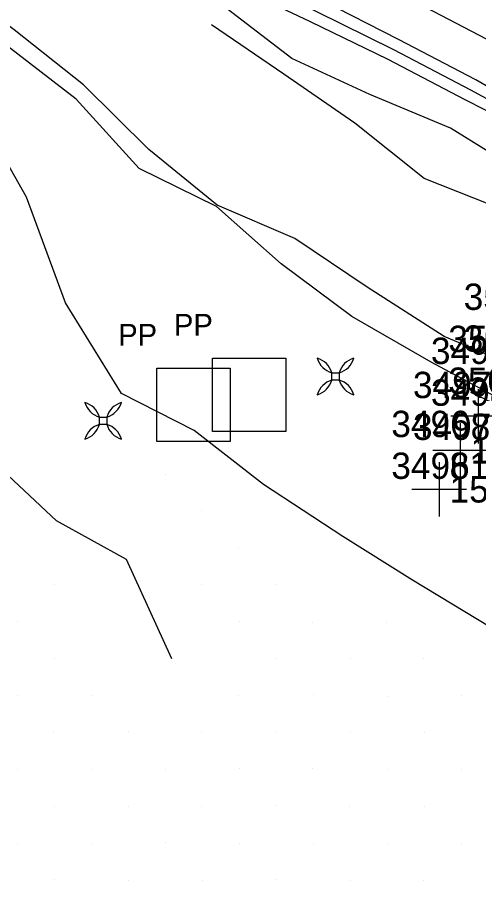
# Model space of a CAD drawing. Extents: x 1602514 to 1609837, y 863887 to 871157.
# Drawn here: x 1607079.4 to 1607211.8, y 865658.9 to 865906.7 of the extents above; entities that cross this region are included whole.
import ezdxf

# ---------------------------------------------------------------- set-up
doc = ezdxf.new("R2010")
doc.units = 0
for name, color, linetype in [('Photo-Anchor', 7, 'Continuous'), ('Survey-Flow line', 7, 'Continuous'), ('Survey-Point', 7, 'Continuous'), ('Survey-Ridge Lines', 7, 'Continuous'), ('Survey-Shoulders', 7, 'Continuous'), ('Survey-Spot dirt', 7, 'Continuous'), ('Survey-Text-Elevation', 7, 'Continuous'), ('Survey-Text-Feature', 7, 'Continuous'), ('Survey-Text-Name and Number', 7, 'Continuous'), ('Utility-Pole', 7, 'Continuous')]:
    doc.layers.add(name, color=color, linetype=linetype)

msp = doc.modelspace()

# ---------------------------------------------------------------- linework, layer by layer
at = {"layer": 'Photo-Anchor'}
for points in [[(1607169.64, 865804.66), (1607171.74, 865804.66), (1607171.74, 865802.56), (1607169.64, 865802.56)], [(1607169.64, 865804.66), (1607171.74, 865804.66), (1607171.74, 865802.56), (1607169.64, 865802.56)], [(1607102.96, 865791.94), (1607105.06, 865791.94), (1607105.06, 865789.84), (1607102.96, 865789.84)], [(1607102.96, 865791.94), (1607105.06, 865791.94), (1607105.06, 865789.84), (1607102.96, 865789.84)]]:
    msp.add_lwpolyline(points, close=True, dxfattribs=at)
for centre, radius, start, end in [((1607163.64, 865802.85), 6.27, 16.7236, 73.2821), ((1607171.46, 865810.67), 6.29, 196.8106, 253.1951), ((1607163.64, 865802.85), 6.27, 16.7236, 73.2821), ((1607171.46, 865810.67), 6.29, 196.8106, 253.1951), ((1607177.75, 865802.85), 6.27, 106.7179, 163.2764), ((1607169.93, 865810.67), 6.29, 286.8049, 343.1894), ((1607177.75, 865802.85), 6.27, 106.7179, 163.2764), ((1607169.93, 865810.67), 6.29, 286.8049, 343.1894), ((1607163.64, 865804.36), 6.27, 286.7179, 343.2764), ((1607171.46, 865796.54), 6.29, 106.8049, 163.1894), ((1607163.64, 865804.36), 6.27, 286.7179, 343.2764), ((1607171.46, 865796.54), 6.29, 106.8049, 163.1894), ((1607177.75, 865804.36), 6.27, 196.7236, 253.2821), ((1607169.93, 865796.54), 6.29, 16.8106, 73.1951), ((1607177.75, 865804.36), 6.27, 196.7236, 253.2821), ((1607169.93, 865796.54), 6.29, 16.8106, 73.1951), ((1607096.96, 865790.13), 6.27, 16.7236, 73.2821), ((1607104.78, 865797.95), 6.29, 196.8106, 253.1951), ((1607096.96, 865790.13), 6.27, 16.7236, 73.2821), ((1607104.78, 865797.95), 6.29, 196.8106, 253.1951), ((1607111.06, 865790.13), 6.27, 106.7179, 163.2764), ((1607103.24, 865797.95), 6.29, 286.8049, 343.1894), ((1607111.06, 865790.13), 6.27, 106.7179, 163.2764), ((1607103.24, 865797.95), 6.29, 286.8049, 343.1894), ((1607096.96, 865791.64), 6.27, 286.7179, 343.2764), ((1607104.78, 865783.82), 6.29, 106.8049, 163.1894), ((1607096.96, 865791.64), 6.27, 286.7179, 343.2764), ((1607104.78, 865783.82), 6.29, 106.8049, 163.1894), ((1607111.06, 865791.64), 6.27, 196.7236, 253.2821), ((1607103.24, 865783.82), 6.29, 16.8106, 73.1951), ((1607111.06, 865791.64), 6.27, 196.7236, 253.2821), ((1607103.24, 865783.82), 6.29, 16.8106, 73.1951)]:
    msp.add_arc(centre, radius, start, end, dxfattribs=at)
at = {"layer": 'Survey-Flow line'}
msp.add_lwpolyline([(1606962.98, 866007.56), (1606986.55, 865998.32), (1607008.94, 865987.57), (1607031.14, 865975.75), (1607053.68, 865964.94), (1607075.94, 865953.75), (1607098.17, 865942.2), (1607120.62, 865931.25), (1607142.81, 865919.74), (1607165.08, 865908.48), (1607187.3, 865897.44), (1607209.44, 865885.87), (1607231.59, 865873.85), (1607253.56, 865862.26), (1607285.09, 865846.9)], dxfattribs=at)
msp.add_lwpolyline([(1606962.98, 866007.56), (1606986.55, 865998.32), (1607008.94, 865987.57), (1607031.14, 865975.75), (1607053.68, 865964.94), (1607075.94, 865953.75), (1607098.17, 865942.2), (1607120.62, 865931.25), (1607142.81, 865919.74), (1607165.08, 865908.48), (1607187.3, 865897.44), (1607209.44, 865885.87), (1607231.59, 865873.85), (1607253.56, 865862.26), (1607285.09, 865846.9)], dxfattribs=at)
at = {"layer": 'Survey-Point'}
msp.add_line((1607223.67, 865792.26), (1607209.56, 865798.97), dxfattribs=at)
msp.add_line((1607223.67, 865792.26), (1607209.56, 865798.97), dxfattribs=at)
at = {"layer": 'Survey-Ridge Lines'}
for points in [[(1607286.82, 865850.22), (1607255.35, 865865.7), (1607232.76, 865876.14), (1607210.96, 865888.77), (1607188.82, 865900.34), (1607166.66, 865911.59), (1607144.64, 865923.34), (1607122.77, 865935.49), (1607100.48, 865946.75), (1607078.09, 865957.95), (1607055.79, 865969.12), (1607033.27, 865979.94), (1607010.64, 865990.83), (1606988.59, 866002.34), (1606965.22, 866011.85)], [(1607286.82, 865850.22), (1607255.35, 865865.7), (1607232.76, 865876.14), (1607210.96, 865888.77), (1607188.82, 865900.34), (1607166.66, 865911.59), (1607144.64, 865923.34), (1607122.77, 865935.49), (1607100.48, 865946.75), (1607078.09, 865957.95), (1607055.79, 865969.12), (1607033.27, 865979.94), (1607010.64, 865990.83), (1606988.59, 866002.34), (1606965.22, 866011.85)], [(1607283.37, 865843.57), (1607251.78, 865858.82), (1607230.44, 865871.55), (1607207.92, 865882.98), (1607185.8, 865894.54), (1607163.5, 865905.37), (1607141, 865916.13), (1607118.47, 865927.01), (1607095.88, 865937.64), (1607073.8, 865949.53), (1607051.57, 865960.76), (1607029.03, 865971.55), (1607007.25, 865984.3), (1606984.53, 865994.29), (1606960.75, 866003.26)], [(1607283.37, 865843.57), (1607251.78, 865858.82), (1607230.44, 865871.55), (1607207.92, 865882.98), (1607185.8, 865894.54), (1607163.5, 865905.37), (1607141, 865916.13), (1607118.47, 865927.01), (1607095.88, 865937.64), (1607073.8, 865949.53), (1607051.57, 865960.76), (1607029.03, 865971.55), (1607007.25, 865984.3), (1606984.53, 865994.29), (1606960.75, 866003.26)], [(1607276.69, 865830.69), (1607246.91, 865849.43), (1607225.36, 865861.5), (1607203.67, 865874.87), (1607180.58, 865884.57), (1607158.15, 865894.86), (1607138.04, 865910.28), (1607114.72, 865919.62), (1607092.67, 865931.3), (1607070.82, 865943.71), (1607048.83, 865955.34), (1607026.23, 865966.02), (1607003.82, 865977.67), (1606982.9, 865991.06), (1606959.08, 866000.05)], [(1607276.69, 865830.69), (1607246.91, 865849.43), (1607225.36, 865861.5), (1607203.67, 865874.87), (1607180.58, 865884.57), (1607158.15, 865894.86), (1607138.04, 865910.28), (1607114.72, 865919.62), (1607092.67, 865931.3), (1607070.82, 865943.71), (1607048.83, 865955.34), (1607026.23, 865966.02), (1607003.82, 865977.67), (1606982.9, 865991.06), (1606959.08, 866000.05)], [(1607256.11, 865791.03), (1607224.22, 865805.68), (1607201.87, 865815.04), (1607179.75, 865829.27), (1607158.98, 865843.25), (1607136.75, 865852.77), (1607117.09, 865868.79), (1607098.37, 865887.35), (1607078.44, 865903.12), (1607058.04, 865918.66), (1607038.92, 865935.72), (1607017.7, 865949.13), (1606996.52, 865963.58), (1606972.82, 865971.12), (1606952.39, 865987.17)], [(1607256.11, 865791.03), (1607224.22, 865805.68), (1607201.87, 865815.04), (1607179.75, 865829.27), (1607158.98, 865843.25), (1607136.75, 865852.77), (1607117.09, 865868.79), (1607098.37, 865887.35), (1607078.44, 865903.12), (1607058.04, 865918.66), (1607038.92, 865935.72), (1607017.7, 865949.13), (1606996.52, 865963.58), (1606972.82, 865971.12), (1606952.39, 865987.17)], [(1607251.52, 865782.17), (1607219.37, 865796.34), (1607198.16, 865807.72), (1607175.35, 865820.86), (1607155.15, 865835.92), (1607136.55, 865852.39), (1607114.31, 865863.28), (1607096.25, 865883.16), (1607076.22, 865898.73), (1607055.51, 865913.7), (1607035.08, 865928.12), (1607015.73, 865945.23), (1606992.79, 865956.37)], [(1607251.52, 865782.17), (1607219.37, 865796.34), (1607198.16, 865807.72), (1607175.35, 865820.86), (1607155.15, 865835.92), (1607136.55, 865852.39), (1607114.31, 865863.28), (1607096.25, 865883.16), (1607076.22, 865898.73), (1607055.51, 865913.7), (1607035.08, 865928.12), (1607015.73, 865945.23), (1606992.79, 865956.37)], [(1607222.86, 865726.91), (1607192.79, 865745.1), (1607172.83, 865757.63), (1607150.01, 865772.55), (1607130.16, 865788.13), (1607109.27, 865798.74), (1607093.22, 865824.78), (1607082.01, 865855.07), (1607067.26, 865880.97), (1607049.17, 865901.29), (1607029.94, 865917.93), (1607008.32, 865930.55)], [(1607222.86, 865726.91), (1607192.79, 865745.1), (1607172.83, 865757.63), (1607150.01, 865772.55), (1607130.16, 865788.13), (1607109.27, 865798.74), (1607093.22, 865824.78), (1607082.01, 865855.07), (1607067.26, 865880.97), (1607049.17, 865901.29), (1607029.94, 865917.93), (1607008.32, 865930.55)], [(1607123.76, 865722.51), (1607110.76, 865751.02), (1607090.65, 865762.14), (1607072.01, 865779.54), (1607065.65, 865822.79), (1607048.15, 865843.14), (1607038.05, 865879.49), (1607021.52, 865901.27), (1607002.45, 865918.93)], [(1607123.76, 865722.51), (1607110.76, 865751.02), (1607090.65, 865762.14), (1607072.01, 865779.54), (1607065.65, 865822.79), (1607048.15, 865843.14), (1607038.05, 865879.49), (1607021.52, 865901.27), (1607002.45, 865918.93)], [(1607220.02, 865850.93), (1607196.11, 865860.46), (1607176.25, 865876.29), (1607155.87, 865890.36), (1607135.14, 865904.54)], [(1607220.02, 865850.93), (1607196.11, 865860.46), (1607176.25, 865876.29), (1607155.87, 865890.36), (1607135.14, 865904.54)]]:
    msp.add_lwpolyline(points, dxfattribs=at)
at = {"layer": 'Survey-Shoulders'}
msp.add_lwpolyline([(1607216.41, 865899.16), (1607194.26, 865910.74)], dxfattribs=at)
msp.add_lwpolyline([(1607216.41, 865899.16), (1607194.26, 865910.74)], dxfattribs=at)
at = {"layer": 'Survey-Spot dirt'}
for p, q in [((1607211.63, 865800), (1607211.63, 865784.38)), ((1607211.63, 865800), (1607211.63, 865784.38)), ((1607219.44, 865792.19), (1607203.82, 865792.19)), ((1607219.44, 865792.19), (1607203.82, 865792.19)), ((1607206.47, 865790.2), (1607206.47, 865774.57)), ((1607206.47, 865790.2), (1607206.47, 865774.57)), ((1607214.28, 865782.39), (1607198.65, 865782.39)), ((1607214.28, 865782.39), (1607198.65, 865782.39)), ((1607200.43, 865779.01), (1607200.43, 865763.39)), ((1607200.43, 865779.01), (1607200.43, 865763.39)), ((1607121.81, 865775.4), (1607121.81, 865775.4)), ((1607121.81, 865775.4), (1607121.81, 865775.4)), ((1607208.24, 865771.2), (1607192.62, 865771.2)), ((1607208.24, 865771.2), (1607192.62, 865771.2)), ((1607132.37, 865765.06), (1607132.37, 865765.06)), ((1607132.37, 865765.06), (1607132.37, 865765.06)), ((1607142.95, 865754.47), (1607142.95, 865754.47)), ((1607142.95, 865754.47), (1607142.95, 865754.47)), ((1607089.98, 865744.02), (1607089.98, 865744.02)), ((1607089.98, 865744.02), (1607089.98, 865744.02)), ((1607132.36, 865743.94), (1607132.36, 865743.94)), ((1607132.36, 865743.94), (1607132.36, 865743.94)), ((1607153.86, 865743.78), (1607153.86, 865743.78)), ((1607153.86, 865743.78), (1607153.86, 865743.78)), ((1607079.48, 865733.39), (1607079.48, 865733.39)), ((1607079.48, 865733.39), (1607079.48, 865733.39)), ((1607143.17, 865733.13), (1607143.17, 865733.13)), ((1607143.17, 865733.13), (1607143.17, 865733.13)), ((1607164.23, 865733.06), (1607164.23, 865733.06)), ((1607164.23, 865733.06), (1607164.23, 865733.06)), ((1607185.38, 865733.12), (1607185.38, 865733.12)), ((1607185.38, 865733.12), (1607185.38, 865733.12)), ((1607090.08, 865722.76), (1607090.08, 865722.76)), ((1607090.08, 865722.76), (1607090.08, 865722.76)), ((1607153.52, 865722.77), (1607153.52, 865722.77)), ((1607153.52, 865722.77), (1607153.52, 865722.77)), ((1607174.88, 865722.59), (1607174.88, 865722.59)), ((1607174.88, 865722.59), (1607174.88, 865722.59)), ((1607195.97, 865722.54), (1607195.97, 865722.54)), ((1607195.97, 865722.54), (1607195.97, 865722.54)), ((1607079.4, 865712.14), (1607079.4, 865712.14)), ((1607079.4, 865712.14), (1607079.4, 865712.14)), ((1607100.66, 865712.02), (1607100.66, 865712.02)), ((1607100.66, 865712.02), (1607100.66, 865712.02)), ((1607142.92, 865712.07), (1607142.92, 865712.07)), ((1607142.92, 865712.07), (1607142.92, 865712.07)), ((1607164.35, 865712.19), (1607164.35, 865712.19)), ((1607164.35, 865712.19), (1607164.35, 865712.19)), ((1607185.57, 865711.84), (1607185.57, 865711.84)), ((1607185.57, 865711.84), (1607185.57, 865711.84)), ((1607206.79, 865712), (1607206.79, 865712)), ((1607206.79, 865712), (1607206.79, 865712)), ((1607089.87, 865701.47), (1607089.87, 865701.47)), ((1607089.87, 865701.47), (1607089.87, 865701.47)), ((1607111.32, 865701.64), (1607111.32, 865701.64)), ((1607111.32, 865701.64), (1607111.32, 865701.64)), ((1607132.37, 865701.64), (1607132.37, 865701.64)), ((1607132.37, 865701.64), (1607132.37, 865701.64)), ((1607153.71, 865701.65), (1607153.71, 865701.65)), ((1607153.71, 865701.65), (1607153.71, 865701.65)), ((1607175.05, 865701.35), (1607175.05, 865701.35)), ((1607175.05, 865701.35), (1607175.05, 865701.35)), ((1607196.24, 865701.39), (1607196.24, 865701.39)), ((1607196.24, 865701.39), (1607196.24, 865701.39)), ((1607079.46, 865690.89), (1607079.46, 865690.89)), ((1607079.46, 865690.89), (1607079.46, 865690.89)), ((1607100.72, 865690.72), (1607100.72, 865690.72)), ((1607100.72, 865690.72), (1607100.72, 865690.72)), ((1607121.86, 865690.9), (1607121.86, 865690.9)), ((1607121.86, 865690.9), (1607121.86, 865690.9)), ((1607143.19, 865690.98), (1607143.19, 865690.98)), ((1607143.19, 865690.98), (1607143.19, 865690.98)), ((1607164.21, 865691), (1607164.21, 865691)), ((1607164.21, 865691), (1607164.21, 865691)), ((1607185.48, 865690.73), (1607185.48, 865690.73)), ((1607185.48, 865690.73), (1607185.48, 865690.73)), ((1607206.72, 865690.72), (1607206.72, 865690.72)), ((1607206.72, 865690.72), (1607206.72, 865690.72)), ((1607090.09, 865680.07), (1607090.09, 865680.07)), ((1607090.09, 865680.07), (1607090.09, 865680.07)), ((1607111.21, 865680.26), (1607111.21, 865680.26)), ((1607111.21, 865680.26), (1607111.21, 865680.26)), ((1607132.35, 865680.25), (1607132.35, 865680.25)), ((1607132.35, 865680.25), (1607132.35, 865680.25)), ((1607153.73, 865680.43), (1607153.73, 865680.43)), ((1607153.73, 865680.43), (1607153.73, 865680.43)), ((1607174.85, 865680.2), (1607174.85, 865680.2)), ((1607174.85, 865680.2), (1607174.85, 865680.2)), ((1607196.17, 865680.3), (1607196.17, 865680.3)), ((1607196.17, 865680.3), (1607196.17, 865680.3)), ((1607079.43, 865669.63), (1607079.43, 865669.63)), ((1607079.43, 865669.63), (1607079.43, 865669.63)), ((1607100.78, 865669.5), (1607100.78, 865669.5)), ((1607100.78, 865669.5), (1607100.78, 865669.5)), ((1607121.89, 865669.7), (1607121.89, 865669.7)), ((1607121.89, 865669.7), (1607121.89, 865669.7)), ((1607143.09, 865669.64), (1607143.09, 865669.64)), ((1607143.09, 865669.64), (1607143.09, 865669.64)), ((1607164.32, 865669.55), (1607164.32, 865669.55)), ((1607164.32, 865669.55), (1607164.32, 865669.55)), ((1607185.55, 865669.64), (1607185.55, 865669.64)), ((1607185.55, 865669.64), (1607185.55, 865669.64)), ((1607206.93, 865669.56), (1607206.93, 865669.56)), ((1607206.93, 865669.56), (1607206.93, 865669.56)), ((1607090.17, 865659.11), (1607090.17, 865659.11)), ((1607090.17, 865659.11), (1607090.17, 865659.11)), ((1607111.25, 865659.05), (1607111.25, 865659.05)), ((1607111.25, 865659.05), (1607111.25, 865659.05)), ((1607153.65, 865659.11), (1607153.65, 865659.11)), ((1607153.65, 865659.11), (1607153.65, 865659.11)), ((1607132.61, 865658.96), (1607132.61, 865658.96)), ((1607132.61, 865658.96), (1607132.61, 865658.96)), ((1607174.97, 865658.91), (1607174.97, 865658.91)), ((1607174.97, 865658.91), (1607174.97, 865658.91)), ((1607195.97, 865658.86), (1607195.97, 865658.86)), ((1607195.97, 865658.86), (1607195.97, 865658.86))]:
    msp.add_line(p, q, dxfattribs=at)
at = {"layer": 'Utility-Pole'}
for points in [[(1607135.4, 865808.83), (1607156.41, 865808.83), (1607156.41, 865787.83), (1607135.4, 865787.83)], [(1607135.4, 865808.83), (1607156.41, 865808.83), (1607156.41, 865787.83), (1607135.4, 865787.83)], [(1607119.41, 865805.99), (1607140.42, 865805.99), (1607140.42, 865784.98), (1607119.41, 865784.98)], [(1607119.41, 865805.99), (1607140.42, 865805.99), (1607140.42, 865784.98), (1607119.41, 865784.98)]]:
    msp.add_lwpolyline(points, close=True, dxfattribs=at)

# ---------------------------------------------------------------- texts
at = {"layer": 'Survey-Text-Elevation'}
for s, p in [('818.2098', (1607209.47, 865785.39)), ('815.7918', (1607203.43, 865774.2))]:
    msp.add_text(s, height=7.56, dxfattribs=at).set_placement(p)
at = {"layer": 'Survey-Text-Feature'}
for p in [(1607209.47, 865778.61), (1607203.43, 865767.42)]:
    msp.add_text('150', height=7.56, dxfattribs=at).set_placement(p)
at = {"layer": 'Survey-Text-Name and Number'}
for s, p in [('3500', (1607207.48, 865822.71)), ('3509', (1607203.07, 865810.61)), ('3500', (1607207.49, 865810.71)), ('3498', (1607198.08, 865807.19)), ('3509', (1607203.07, 865798.61)), ('3497', (1607192.92, 865797.39)), ('3498', (1607198.08, 865795.19)), ('3496', (1607186.71, 865786.2)), ('3497', (1607192.92, 865785.39)), ('3496', (1607186.71, 865774.2))]:
    msp.add_text(s, height=7.56, dxfattribs=at).set_placement(p)
at = {"layer": 'Utility-Pole'}
for p in [(1607124.34, 865815.3), (1607124.34, 865815.3), (1607108.35, 865812.45), (1607108.35, 865812.45)]:
    msp.add_text('PP', height=6.251, dxfattribs=at).set_placement(p)

doc.saveas('drawing.dxf')
